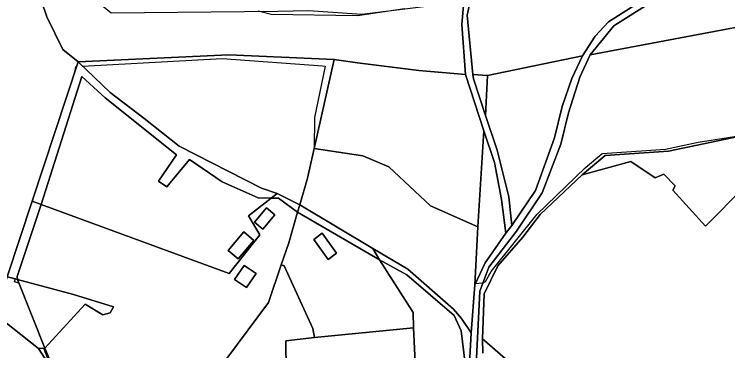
# Model space of a CAD drawing. Extents: x -477304 to -465429, y -1159113 to -1149210.
# Drawn here: x -471033.3 to -470641.9, y -1151131.8 to -1150947.2 of the extents above; entities that cross this region are included whole.
import ezdxf

# ---------------------------------------------------------------- set-up
doc = ezdxf.new("R2010")
doc.units = 0
for name, color, linetype in [('BPEJ_s', 7, 'Continuous'), ('orna_s', 7, 'Continuous'), ('ostatni_s', 7, 'Continuous'), ('PUPFL_s', 7, 'Continuous'), ('trav_porost_s', 7, 'Continuous')]:
    doc.layers.add(name, color=color, linetype=linetype)

msp = doc.modelspace()

# ---------------------------------------------------------------- linework, layer by layer
at = {"layer": 'BPEJ_s'}
msp.add_line((-470919.25, -1150971.48), (-470864.21, -1150975.53), dxfattribs=at)
for points in [[(-470819.18, -1150944.21), (-470845.01, -1150948.01), (-470892.37, -1150947.37), (-470899.43, -1150945.58)], [(-470819.18, -1150944.21), (-470845.01, -1150948.01), (-470892.37, -1150947.37), (-470899.43, -1150945.58)], [(-471012.9, -1151141.28), (-471016.95, -1151130.82), (-471016.76, -1151130.6), (-471016.59, -1151130.41), (-471030.58, -1151094.85), (-471030.81, -1151094.77), (-471033.1, -1151094.01), (-471032.61, -1151092.35), (-471037.17, -1151091.27), (-471023.42, -1151049.71), (-470999.84, -1150978.36), (-470999.7, -1150977.08), (-470999.57, -1150975.84), (-470999, -1150975.81), (-470998.18, -1150973.32), (-470995.78, -1150975.64), (-470919.25, -1150971.48), (-470864.21, -1150975.53), (-470862.65, -1150975.64), (-470868.64, -1151003.84), (-470868.7, -1151020.79), (-470842.02, -1151024.85), (-470827.71, -1151030.83), (-470804.85, -1151052.23), (-470778.89, -1151063.85), (-470780.56, -1151094.86), (-470780.39, -1151094.85), (-470780.2, -1151094.84), (-470776.59, -1151094.58), (-470776.33, -1151094.56), (-470776.2, -1151094.48), (-470775.31, -1151093.98), (-470774.83, -1151093.71), (-470771.63, -1151088.37), (-470746.46, -1151056.8), (-470720.01, -1151031.42), (-470710.84, -1151023.52), (-470676.07, -1151021.18), (-470658.15, -1151017.34), (-470633.4, -1151013.5)], [(-471012.9, -1151141.28), (-471016.95, -1151130.82), (-471016.76, -1151130.6), (-471016.59, -1151130.41), (-471030.58, -1151094.85), (-471030.81, -1151094.77), (-471033.1, -1151094.01), (-471032.61, -1151092.35), (-471037.17, -1151091.27), (-471023.42, -1151049.71), (-470999.84, -1150978.36), (-470999.7, -1150977.08), (-470999.57, -1150975.84), (-470999, -1150975.81), (-470998.18, -1150973.32), (-470995.78, -1150975.64), (-470919.25, -1150971.48)], [(-470864.21, -1150975.53), (-470862.65, -1150975.64), (-470868.64, -1151003.84), (-470868.7, -1151020.79), (-470842.02, -1151024.85), (-470827.71, -1151030.83), (-470804.85, -1151052.23), (-470778.89, -1151063.85), (-470780.56, -1151094.86), (-470780.39, -1151094.85), (-470780.2, -1151094.84), (-470776.59, -1151094.58), (-470776.33, -1151094.56), (-470776.2, -1151094.48), (-470775.31, -1151093.98), (-470774.83, -1151093.71), (-470771.63, -1151088.37), (-470746.46, -1151056.8), (-470720.01, -1151031.42), (-470710.84, -1151023.52), (-470676.07, -1151021.18), (-470658.15, -1151017.34), (-470633.4, -1151013.5)]]:
    msp.add_lwpolyline(points, dxfattribs=at)
at = {"layer": 'orna_s'}
msp.add_lwpolyline([(-470888.72, -1151172.84), (-470884.07, -1151142.88), (-470884.39, -1151126.35), (-470868.62, -1151124.45), (-470814.19, -1151119.17), (-470813.38, -1151138.1), (-470809.55, -1151173.54), (-470814.61, -1151174.3), (-470821.36, -1151189.07), (-470848.68, -1151186.41), (-470866.51, -1151185.75)], close=True, dxfattribs=at)
at = {"layer": 'ostatni_s'}
for points in [[(-470785.7, -1151180.12), (-470782.55, -1151121.89), (-470780.6, -1151095.69), (-470774.92, -1151083.51), (-470763.64, -1151067.23), (-470760.24, -1151063.1), (-470747.28, -1151043.92), (-470736.96, -1151015.01), (-470732.68, -1150997.77), (-470727.46, -1150982.52), (-470721.53, -1150970.09), (-470714.67, -1150959.19), (-470707.21, -1150951.27), (-470673.91, -1150930)], [(-470672.63, -1150933.25), (-470704.45, -1150953.63), (-470717.41, -1150969.4), (-470722.99, -1150981.67), (-470729.26, -1151001.35), (-470733.39, -1151018.45), (-470743.65, -1151045.22), (-470757.8, -1151066.13), (-470772.95, -1151085.96), (-470777.96, -1151099.12), (-470779.91, -1151139.57)], [(-470782.79, -1150938.37), (-470784.88, -1150947.74)], [(-470763.64, -1151067.23), (-470766, -1151048.75), (-470769.91, -1151028.58), (-470775.76, -1151011.22), (-470785.65, -1150980.16), (-470787.83, -1150952.75), (-470786.64, -1150940.14)], [(-470784.88, -1150947.74), (-470781.75, -1150980.26), (-470781.34, -1150982.55), (-470774.77, -1151002.81), (-470768.34, -1151021.79), (-470762, -1151047.37), (-470760.24, -1151063.1), (-470763.64, -1151067.23)], [(-470776.2, -1151133.03), (-470776.43, -1151125.24), (-470763.89, -1151136)]]:
    msp.add_lwpolyline(points, dxfattribs=at)
for points in [[(-470876.62, -1151051.69), (-470836.54, -1151075.71), (-470832.91, -1151081.93), (-470877.87, -1151055.78)], [(-470890.25, -1151057.14), (-470896.86, -1151065.16), (-470901.53, -1151061.31), (-470894.92, -1151053.29)], [(-470910.41, -1151081.43), (-470915.97, -1151076.73), (-470907.4, -1151066.6), (-470901.84, -1151071.3)], [(-470864.31, -1151067.32), (-470856.44, -1151078.27), (-470861.14, -1151081.65), (-470869.01, -1151070.7)], [(-470792.01, -1151112.44), (-470817.85, -1151090.08), (-470832.91, -1151081.93), (-470836.54, -1151075.71), (-470817.38, -1151087.04), (-470792.32, -1151109), (-470787.88, -1151114.04), (-470782.55, -1151121.89), (-470785.7, -1151180.12), (-470788.4, -1151189.05), (-470785.77, -1151140.4), (-470788.08, -1151120.92)], [(-470907.24, -1151085), (-470900.54, -1151089.4), (-470905.82, -1151097.14), (-470912.52, -1151092.74)]]:
    msp.add_lwpolyline(points, close=True, dxfattribs=at)
at = {"layer": 'PUPFL_s'}
for points in [[(-470613.41, -1150896.69), (-470544.6, -1150879.32), (-470475.24, -1150861.98), (-470405.76, -1150844.61), (-470366.97, -1150835.41), (-470336.63, -1150827.29), (-470329.58, -1150839.72), (-470327.73, -1150895.68), (-470426.01, -1150914.2), (-470502.47, -1150928.8), (-470583.28, -1150944.22), (-470655.1, -1150957.75), (-470717.41, -1150969.4), (-470704.45, -1150953.63), (-470672.63, -1150933.25), (-470629.94, -1150908.25)], [(-470857.75, -1150972.07), (-470915.56, -1150969.42), (-470998.18, -1150973.32), (-471006.61, -1150966.5), (-471015.5, -1150948.59), (-471024.31, -1150922.1), (-471000.68, -1150915.3), (-471007.74, -1150923.75), (-470980.17, -1150946.35), (-470888.75, -1150945.48), (-470871.78, -1150945.21), (-470842.66, -1150947.15), (-470786.64, -1150940.14), (-470787.83, -1150952.75), (-470785.65, -1150980.16), (-470811.33, -1150978.1), (-470844.91, -1150973.81), (-470855.24, -1150972.4)], [(-470942.77, -1151019.61), (-470962.18, -1151004.13), (-470980.69, -1150990.19), (-470998.18, -1150973.32), (-470915.56, -1150969.42), (-470857.75, -1150972.07), (-470868.7, -1151020.79), (-470872.35, -1151037.05), (-470876.62, -1151051.69), (-470889.07, -1151045.47), (-470897.74, -1151042.5)], [(-470736.96, -1151015.01), (-470747.28, -1151043.92), (-470760.24, -1151063.1), (-470762, -1151047.37), (-470768.34, -1151021.79), (-470774.77, -1151002.81), (-470773.74, -1150980.77), (-470721.53, -1150970.09), (-470727.46, -1150982.52), (-470732.68, -1150997.77)], [(-470827.71, -1151030.83), (-470842.02, -1151024.85), (-470868.7, -1151020.79), (-470857.75, -1150972.07), (-470855.24, -1150972.4), (-470844.91, -1150973.81), (-470811.33, -1150978.1), (-470785.65, -1150980.16), (-470775.76, -1151011.22), (-470778.89, -1151063.85), (-470804.85, -1151052.23)], [(-470781.75, -1150980.26), (-470773.74, -1150980.77), (-470774.77, -1151002.81), (-470781.34, -1150982.55)], [(-470774.92, -1151083.51), (-470780.6, -1151095.69), (-470778.89, -1151063.85), (-470775.76, -1151011.22), (-470769.91, -1151028.58), (-470766, -1151048.75), (-470763.64, -1151067.23)], [(-471020.07, -1151130.5), (-471043.93, -1151111.72), (-471037.17, -1151091.27), (-471031.45, -1151092.63), (-471016.59, -1151130.42)], [(-471012.26, -1151140.34), (-471001.1, -1151154.62), (-470989.11, -1151164.1), (-470987.69, -1151180.82), (-471020.07, -1151130.5), (-471016.59, -1151130.42)]]:
    msp.add_lwpolyline(points, close=True, dxfattribs=at)
for points in [[(-471024.31, -1150922.1), (-471015.5, -1150948.59), (-471006.61, -1150966.5), (-470998.18, -1150973.32), (-471023.42, -1151049.71), (-471037.17, -1151091.27), (-471043.93, -1151111.72), (-471020.07, -1151130.5), (-470987.69, -1151180.82), (-470989.01, -1151206.83), (-470997.27, -1151233.99), (-471010.41, -1151250.96), (-471015.65, -1151237.49), (-471028.74, -1151229.44), (-471044.97, -1151223.64), (-471058.71, -1151222.62), (-471088.39, -1151200.9), (-471125.12, -1151196.85), (-471163.12, -1151220.22), (-471179.28, -1151222.33), (-471185.57, -1151225.85), (-471242.44, -1151210.94)], [(-470673.91, -1150930), (-470707.21, -1150951.27), (-470714.67, -1150959.19), (-470721.53, -1150970.09), (-470773.74, -1150980.77), (-470781.75, -1150980.26), (-470784.88, -1150947.74), (-470782.79, -1150938.37)], [(-470779.91, -1151139.57), (-470777.96, -1151099.12), (-470772.95, -1151085.96), (-470757.8, -1151066.13), (-470743.65, -1151045.22), (-470733.39, -1151018.45), (-470729.26, -1151001.35), (-470722.99, -1150981.67), (-470717.41, -1150969.4), (-470655.1, -1150957.75), (-470583.28, -1150944.22)], [(-470631.51, -1151013.27), (-470674.36, -1151022.27), (-470709.15, -1151024.64), (-470721.74, -1151035.36), (-470744.86, -1151057.08), (-470754.26, -1151069.47), (-470767.92, -1151085.13), (-470775.49, -1151100.58), (-470776.43, -1151125.24), (-470776.2, -1151133.03)]]:
    msp.add_lwpolyline(points, dxfattribs=at)
at = {"layer": 'trav_porost_s'}
for points in [[(-470962.18, -1151004.13), (-470942.77, -1151019.61), (-470897.74, -1151042.5), (-470889.07, -1151045.47), (-470892.33, -1151048.03), (-470899.54, -1151047.93), (-470919.23, -1151039.09), (-470937.19, -1151026.89), (-470949.64, -1151041.91), (-470954.08, -1151038.66), (-470944.35, -1151024.39), (-470983.37, -1150992.96), (-470996.18, -1150981.37), (-471018.44, -1151051.55), (-471023.42, -1151049.71), (-470998.18, -1150973.32), (-470980.69, -1150990.19)], [(-470937.19, -1151026.89), (-470919.23, -1151039.09), (-470899.54, -1151047.93), (-470892.33, -1151048.03), (-470904.7, -1151057.74), (-470898.51, -1151068.1), (-470915.45, -1151089.48), (-471018.44, -1151051.55), (-470996.18, -1150981.37), (-470983.37, -1150992.96), (-470944.35, -1151024.39), (-470954.08, -1151038.66), (-470949.64, -1151041.91)], [(-470573.68, -1151017.18), (-470578, -1151038.16), (-470580.44, -1151036.27), (-470585.05, -1151042.1), (-470579.71, -1151046.44), (-470580.91, -1151052.28), (-470602.32, -1151042.32), (-470614.12, -1151030.99), (-470632.72, -1151041.79), (-470654.09, -1151063.43), (-470671.97, -1151043.67), (-470670.69, -1151041.24), (-470676.86, -1151034.97), (-470681.61, -1151036.95), (-470695.05, -1151027.9), (-470721.74, -1151035.36), (-470709.15, -1151024.64), (-470674.36, -1151022.27), (-470631.51, -1151013.27), (-470621.23, -1151014.57), (-470583.59, -1151014.74)], [(-470792.32, -1151109), (-470817.38, -1151087.04), (-470836.54, -1151075.71), (-470876.62, -1151051.69), (-470872.35, -1151037.05), (-470868.7, -1151020.79), (-470842.02, -1151024.85), (-470827.71, -1151030.83), (-470804.85, -1151052.23), (-470778.89, -1151063.85), (-470780.6, -1151095.69), (-470782.55, -1151121.89), (-470787.88, -1151114.04)], [(-470888.26, -1151048.09), (-470892.33, -1151048.03), (-470889.07, -1151045.47), (-470876.62, -1151051.69), (-470877.87, -1151055.78)], [(-471023.42, -1151049.71), (-471018.44, -1151051.55), (-471031.76, -1151091.04), (-471031.45, -1151092.63), (-471037.17, -1151091.27)], [(-470894.92, -1151053.29), (-470901.53, -1151061.31), (-470896.86, -1151065.16), (-470890.25, -1151057.14)], [(-470868.62, -1151124.45), (-470869.49, -1151119.5), (-470885.17, -1151085.14), (-470886.78, -1151084.62), (-470882.7, -1151072.51), (-470877.87, -1151055.78), (-470832.91, -1151081.93), (-470814.44, -1151110.8), (-470814.19, -1151119.17)], [(-470915.97, -1151076.73), (-470910.41, -1151081.43), (-470901.84, -1151071.3), (-470907.4, -1151066.6)], [(-470856.44, -1151078.27), (-470864.31, -1151067.32), (-470869.01, -1151070.7), (-470861.14, -1151081.65)], [(-470788.4, -1151189.05), (-470808.86, -1151181.6), (-470809.55, -1151173.54), (-470813.38, -1151138.1), (-470814.19, -1151119.17), (-470814.44, -1151110.8), (-470832.91, -1151081.93), (-470817.85, -1151090.08), (-470792.01, -1151112.44), (-470788.08, -1151120.92), (-470785.77, -1151140.4)], [(-470910.74, -1151128.13), (-470893.77, -1151105.37), (-470886.78, -1151084.62), (-470885.17, -1151085.14), (-470869.49, -1151119.5), (-470868.62, -1151124.45), (-470884.39, -1151126.35), (-470884.07, -1151142.88), (-470888.72, -1151172.84), (-470920.04, -1151172.55), (-470916.86, -1151155.17), (-470927.47, -1151150.56)], [(-470905.82, -1151097.14), (-470900.54, -1151089.4), (-470907.24, -1151085), (-470912.52, -1151092.74)], [(-470994.47, -1151106.14), (-471016.59, -1151130.42), (-471031.45, -1151092.63), (-471000.74, -1151101.01), (-470978.82, -1151107.7), (-470980.65, -1151110.95), (-470984.63, -1151112)]]:
    msp.add_lwpolyline(points, close=True, dxfattribs=at)
for points in [[(-470621.61, -1151163.1), (-470673.69, -1151155.51), (-470701.32, -1151158.03), (-470701.96, -1151155.03), (-470710.16, -1151156.49), (-470709.38, -1151150.06), (-470715.06, -1151148.22), (-470719.92, -1151155.78), (-470735.72, -1151153.42), (-470763.89, -1151136), (-470776.43, -1151125.24), (-470775.49, -1151100.58), (-470767.92, -1151085.13), (-470754.26, -1151069.47), (-470744.86, -1151057.08), (-470721.74, -1151035.36), (-470695.05, -1151027.9), (-470681.61, -1151036.95), (-470676.86, -1151034.97), (-470670.69, -1151041.24), (-470671.97, -1151043.67), (-470654.09, -1151063.43), (-470632.72, -1151041.79)], [(-471012.26, -1151140.34), (-471016.59, -1151130.42), (-470994.47, -1151106.14), (-470984.63, -1151112), (-470980.65, -1151110.95), (-470978.82, -1151107.7), (-471000.74, -1151101.01), (-471031.45, -1151092.63), (-471031.76, -1151091.04), (-471018.44, -1151051.55), (-470915.45, -1151089.48), (-470898.51, -1151068.1), (-470904.7, -1151057.74), (-470892.33, -1151048.03), (-470888.26, -1151048.09), (-470877.87, -1151055.78), (-470882.7, -1151072.51), (-470886.78, -1151084.62), (-470893.77, -1151105.37), (-470910.74, -1151128.13), (-470927.47, -1151150.56)]]:
    msp.add_lwpolyline(points, dxfattribs=at)

doc.saveas('drawing.dxf')
